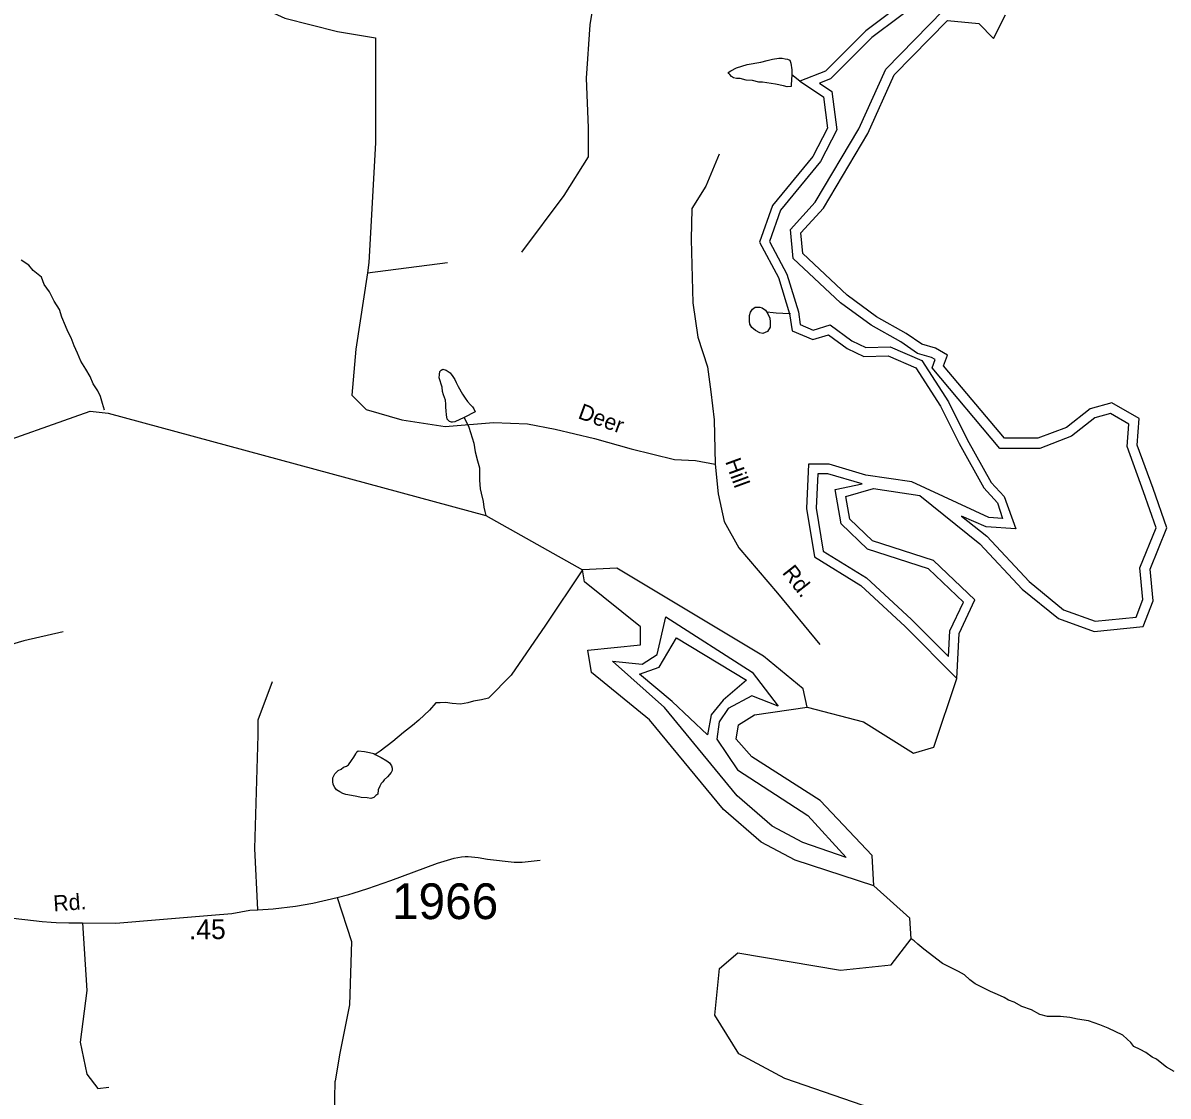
# Model space of a CAD drawing. Extents: x 1551653 to 1702041, y 811336 to 920032.
# Drawn here: x 1682424 to 1687156, y 901597 to 906031 of the extents above; entities that cross this region are included whole.
import ezdxf

# ---------------------------------------------------------------- set-up
doc = ezdxf.new("R2010")
doc.units = 0
for name, color, linetype in [('Old_Level_10', 7, 'Continuous'), ('Old_Level_11', 7, 'Continuous'), ('Old_Level_17', 7, 'Continuous'), ('Old_Level_32', 7, 'Continuous'), ('Old_Level_35', 7, 'Continuous'), ('Old_Level_59', 7, 'Continuous'), ('Old_Level_60', 7, 'Continuous'), ('Old_Level_61', 7, 'Continuous'), ('Old_Level_62', 7, 'Continuous'), ('Old_Level_8', 7, 'Continuous')]:
    doc.layers.add(name, color=color, linetype=linetype)

msp = doc.modelspace()

# ---------------------------------------------------------------- linework, layer by layer
at = {"layer": 'Old_Level_32'}
for points in [[(1683287.457, 902351.506), (1683362.234, 902364.695), (1683394.595, 902366.482), (1683458.235, 902369.997), (1683550.032, 902380.896), (1683622.234, 902394.597), (1683722.434, 902417.497), (1683771.245, 902430.318), (1683789.431, 902435.095), (1683848.933, 902453.894), (1683945.133, 902487.395), (1684137.633, 902559.695), (1684205.631, 902579.895), (1684235.933, 902584.895), (1684251.832, 902587.195), (1684263.932, 902586.995), (1684305.831, 902582.497), (1684343.833, 902576.096), (1684453.531, 902563.097), (1684487.632, 902562.697), (1684561.73, 902571.995)], [(1682201.36, 902346.404), (1682290.199, 902343.944), (1682348.201, 902335.542), (1682503.837, 902318.494), (1682540.937, 902314.797), (1682561.934, 902314.095), (1682613.735, 902313.294), (1682669.834, 902312.897), (1682808.147, 902310.684), (1682989.162, 902325.993), (1683203.322, 902343.852), (1683287.457, 902351.506)], [(1683709.44, 901372.348), (1683713.981, 901658.69)]]:
    msp.add_lwpolyline(points, dxfattribs=at)
at = {"layer": 'Old_Level_35'}
msp.add_line((1683848.607, 904997.892), (1684179.219, 905041.283), dxfattribs=at)
for points in [[(1684915.97, 906767.692), (1684804.112, 906253.864), (1684766.832, 906022.554), (1684751.92, 905802.438), (1684759.375, 905597.244), (1684759.375, 905477.858), (1684658.719, 905317.434), (1684483.731, 905083.6)], [(1683014.793, 906502.061), (1683046.465, 906386.422), (1683149.443, 906256.247), (1683306.619, 906142.344), (1683507.154, 906050.137), (1683723.949, 905995.898), (1683881.126, 905968.777), (1683881.126, 905534.862), (1683854.027, 905041.283), (1683848.607, 904997.892)], [(1685301.228, 905488.139), (1685245.747, 905356.273), (1685187.954, 905263.735), (1685185.643, 905136.496), (1685192.649, 904874.287), (1685213.454, 904733.168), (1685252.754, 904610.556), (1685266.623, 904506.452), (1685280.494, 904390.779), (1685284.877, 904207.253)], [(1683848.607, 904997.892), (1683799.828, 904683.303), (1683783.569, 904493.465), (1683843.187, 904433.802), (1683989.524, 904390.41), (1684168.379, 904363.29), (1684368.915, 904379.562), (1684509.832, 904374.138), (1684623.65, 904352.442), (1684786.245, 904314.475), (1684938.002, 904271.083), (1685116.858, 904227.692), (1685203.576, 904222.268), (1685284.877, 904207.253)], [(1685284.877, 904207.253), (1685296.436, 904084.641), (1685321.864, 903971.282), (1685381.968, 903862.551), (1685541.476, 903675.163), (1685717.165, 903462.327)], [(1682590.635, 903514.594), (1682428.335, 903477.895), (1682367.935, 903460.395), (1682351.337, 903451.494), (1682333.335, 903437.095), (1682324.635, 903429.795), (1682313.837, 903416.894), (1682309.037, 903406.393), (1682299.336, 903379.093), (1682229.234, 903143.493), (1682194.336, 903011.895), (1682146.836, 902853.995), (1682124.136, 902753.996), (1682111.236, 902688.294), (1682104.635, 902653.996), (1682101.436, 902623.195), (1682100.436, 902576.194), (1682101.735, 902510.197), (1682116.764, 902346.975)], [(1683394.595, 902366.482), (1683383.138, 902619.422), (1683396.763, 903087.569), (1683396.763, 903151.199), (1683455.805, 903310.278)], [(1683722.434, 902417.497), (1683782.107, 902235.918), (1683773.724, 901974.018), (1683732.148, 901767.772), (1683713.981, 901658.69)], [(1682669.834, 902312.897), (1682688.258, 902033.104), (1682661.009, 901819.485), (1682688.258, 901687.676), (1682733.676, 901628.59), (1682779.092, 901633.135)]]:
    msp.add_lwpolyline(points, dxfattribs=at)
at = {"layer": 'Old_Level_59'}
for points in [[(1680377.627, 903859.741), (1680638.556, 904117.082), (1680772.558, 904179.93), (1681390.585, 904216.634), (1681841.597, 904312.496), (1682057.619, 904258.875), (1682241.653, 904264.924), (1682701.585, 904426.3), (1682776.634, 904418.201), (1684336.773, 903995.793), (1684736.624, 903770.954)], [(1685664.69, 903203.78), (1685897.629, 903143.187), (1686104.629, 903014.312), (1686187.676, 903038.815), (1686282.615, 903322.505)], [(1685175.435, 900100.723), (1685282.416, 900181.377), (1685453.162, 900483.661), (1685548.631, 900911.605), (1685767.626, 901133.676), (1686019.635, 901299.153), (1686052.649, 901347.751), (1686053.674, 901439.614), (1685896.707, 901557.724), (1685572.622, 901669.375), (1685382.641, 901771.798), (1685283.601, 901931.329), (1685302.671, 902124.591), (1685378.643, 902188.669), (1685802.69, 902117.721), (1686011.638, 902139.662), (1686094.787, 902246.186), (1686088.635, 902331.796), (1685939.665, 902466.105)]]:
    msp.add_lwpolyline(points, dxfattribs=at)
at = {"layer": 'Old_Level_60'}
for points in [[(1686138.881, 906173.549), (1685907.088, 905998.531), (1685740.359, 905831.652), (1685634.63, 905790.95), (1685732.226, 905725.827), (1685748.493, 905595.58), (1685687.938, 905479.403), (1685521.21, 905275.893), (1685468.345, 905125.296), (1685545.609, 904978.768), (1685592.204, 904828.817), (1685602.541, 904758.977), (1685687.938, 904722.345), (1685753.003, 904742.696), (1685830.267, 904685.713), (1685899.399, 904653.152), (1686000.07, 904655.156), (1686113.933, 904606.313), (1686215.597, 904447.575), (1686292.861, 904292.907), (1686394.525, 904109.748), (1686451.456, 904048.695)], [(1686130.077, 904078.645), (1686378.137, 903879.205), (1686552.998, 903691.975), (1686703.46, 903569.869), (1686849.856, 903516.957), (1687053.183, 903537.308), (1687093.849, 903643.133), (1687081.649, 903773.38), (1687150.781, 903944.328), (1687093.849, 904107.137), (1687028.784, 904286.225), (1687036.917, 904396.121), (1686923.054, 904461.244), (1686833.59, 904436.823), (1686735.993, 904359.489), (1686618.063, 904314.717), (1686479.8, 904314.717), (1686228.027, 904613.677), (1686244.294, 904658.449), (1686195.495, 904686.94), (1686138.564, 904703.221), (1686073.498, 904747.993), (1685951.502, 904817.187), (1685829.506, 904906.732), (1685646.512, 905077.679), (1685638.379, 905163.154), (1685731.909, 905264.909), (1685914.904, 905574.245), (1686024.456, 905816.406), (1686244.049, 906040.267), (1686374.179, 906028.056), (1686435.177, 905967.003), (1686483.976, 906064.688)], [(1686451.456, 904048.695), (1686471.789, 903983.571), (1686414.858, 903987.642), (1686097.667, 904134.169), (1685906.539, 904162.661), (1685756.077, 904207.433), (1685670.679, 904207.433), (1685662.546, 904024.273), (1685695.079, 903824.834), (1685886.206, 903706.798), (1686069.079, 903537.308), (1686282.615, 903322.505), (1686292.739, 903508.816), (1686357.804, 903647.203), (1686187.01, 903810.011), (1685934.883, 903891.415), (1685841.352, 903980.96), (1685825.087, 904074.574), (1685938.95, 904107.137), (1686130.077, 904078.645)], [(1685664.69, 903203.78), (1685648.696, 903279.649), (1685483.629, 903414.266), (1684878.623, 903777.926), (1684736.624, 903770.954)], [(1685939.665, 902466.105), (1685615.683, 902571.194), (1685474.607, 902646.346), (1685318.665, 902780.86), (1685013.65, 903151.389), (1684773.636, 903346.701), (1684758.668, 903438.974), (1684975.613, 903460.71), (1684976.638, 903536.272), (1684744.621, 903721.536), (1684736.624, 903770.954)], [(1685939.665, 902466.105), (1685932.693, 902591.084), (1685718.619, 902818.589), (1685436.672, 902998.318), (1685371.671, 903071.931), (1685380.693, 903130.781), (1685447.643, 903172.099), (1685664.69, 903203.78)]]:
    msp.add_lwpolyline(points, dxfattribs=at)
at = {"layer": 'Old_Level_61'}
for points in [[(1686160.018, 906142.899), (1685931.57, 905970.406), (1685761.093, 905799.775), (1685715.008, 905782.034), (1685767.028, 905747.323), (1685786.841, 905588.677), (1685719.147, 905458.803), (1685554.137, 905257.389), (1685508.818, 905128.289), (1685580.113, 904993.082), (1685628.58, 904837.109), (1685636.295, 904784.972), (1685689.962, 904761.952), (1685759.901, 904783.828), (1685849.413, 904717.812), (1685907.368, 904690.515), (1686007.356, 904692.505), (1686139.095, 904635.995), (1686247.989, 904465.969), (1686325.776, 904310.253), (1686424.836, 904131.784), (1686478.661, 904074.063)], [(1686302.625, 903993.261), (1686406.497, 903909.748), (1686581.423, 903722.448), (1686724.201, 903606.579), (1686855.109, 903559.264), (1687023.561, 903576.125), (1687051.548, 903648.954), (1687039.313, 903779.582), (1687106.366, 903945.392), (1687054.688, 904093.177), (1686986.666, 904280.405), (1686993.522, 904373.047), (1686917.375, 904416.599), (1686852.743, 904398.956), (1686756.767, 904322.906), (1686625.689, 904273.143), (1686460.46, 904273.143), (1686180.745, 904605.282), (1686193.372, 904640.038), (1686179.044, 904648.404), (1686120.597, 904665.118), (1686051.418, 904712.721), (1685928.869, 904782.228), (1685802.923, 904874.672), (1685606.618, 905058.055), (1685595.237, 905177.653), (1685698.348, 905289.831), (1685877.963, 905593.454), (1685989.616, 905840.257), (1686228.229, 906083.508)], [(1685891.428, 904126.225), (1685750.363, 904168.2), (1685708.208, 904168.2), (1685701.919, 904026.586), (1685730.919, 903848.811), (1685910.072, 903738.17), (1686096.336, 903565.536), (1686248.228, 903412.743), (1686253.98, 903518.585), (1686310.271, 903638.312), (1686166.427, 903775.43), (1685914.258, 903856.848), (1685804.906, 903961.539), (1685780.398, 904102.599), (1685891.428, 904126.225)], [(1686478.661, 904074.063), (1686526.389, 903940.335), (1686404.911, 903949.021), (1686302.625, 903993.261)], [(1685080.907, 903576.359), (1685437.492, 903348.649), (1685544.632, 903207.983), (1685436.057, 903251.249), (1685338.657, 903198.858), (1685301.645, 903142.879), (1685291.7, 903071.931), (1685376.695, 902945.414), (1685667.151, 902756.459), (1685826.374, 902582.985), (1685647.056, 902645.115), (1685520.128, 902712.783), (1685376.079, 902836.942), (1685075.37, 903202.242), (1684859.963, 903393.248), (1684983.61, 903381.15), (1685044.92, 903420.725), (1685080.907, 903576.359)], [(1685124.173, 903490.34), (1685414.424, 903315.841), (1685317.64, 903232.897), (1685267.914, 903171.792), (1685253.048, 903090.078), (1685106.333, 903227.668), (1684972.229, 903339.729), (1685052.712, 903368.744), (1685124.173, 903490.34)]]:
    msp.add_lwpolyline(points, dxfattribs=at)
at = {"layer": 'Old_Level_62'}
for p, q in [((1685634.63, 905790.95), (1685600.816, 905816.963)), ((1685596.305, 904828.612), (1685592.204, 904828.817))]:
    msp.add_line(p, q, dxfattribs=at)
for points in [[(1685464.354, 905786.308), (1685438.518, 905792.665), (1685412.476, 905795.023), (1685388.485, 905801.277), (1685372.491, 905801.38), (1685360.495, 905803.533), (1685352.601, 905809.582), (1685344.809, 905817.681), (1685340.81, 905821.782), (1685338.76, 905825.781), (1685348.91, 905833.573), (1685373.004, 905845.466), (1685417.192, 905858.897), (1685473.274, 905868.329), (1685499.418, 905876.018), (1685521.564, 905881.76), (1685547.503, 905885.553), (1685561.549, 905885.348), (1685573.545, 905883.195), (1685583.49, 905881.145), (1685593.537, 905877.044), (1685597.228, 905864.946), (1685601.022, 905836.956), (1685600.816, 905816.963), (1685598.356, 905774.928), (1685598.253, 905768.879), (1685582.259, 905767.136), (1685566.265, 905771.339), (1685534.38, 905777.593), (1685498.393, 905783.95), (1685480.348, 905786.206), (1685464.354, 905786.308)], [(1682760.845, 904430.811), (1682753.156, 904459.006), (1682745.364, 904486.996), (1682733.573, 904511.192), (1682713.991, 904539.386), (1682702.2, 904569.529), (1682684.566, 904599.672), (1682663.035, 904634.018), (1682649.399, 904666.109), (1682635.558, 904696.251), (1682623.973, 904730.392), (1682610.234, 904756.639), (1682600.494, 904778.682), (1682584.808, 904814.874), (1682575.273, 904846.965), (1682553.64, 904881.208), (1682533.955, 904919.45), (1682512.219, 904949.696), (1682500.634, 904979.838), (1682466.903, 905008.238), (1682449.063, 905030.384), (1682417.383, 905050.684)], [(1685498.29, 904835.687), (1685502.186, 904829.535), (1685509.978, 904811.491), (1685511.824, 904795.497), (1685511.824, 904787.499), (1685511.619, 904773.453), (1685501.366, 904755.614), (1685491.421, 904751.718), (1685481.271, 904747.822), (1685469.276, 904749.872), (1685451.436, 904760.125), (1685435.544, 904772.223), (1685427.65, 904786.372), (1685425.907, 904798.367), (1685425.907, 904806.364), (1685426.112, 904822.358), (1685430.316, 904836.404), (1685438.415, 904848.297), (1685450.411, 904856.192), (1685462.509, 904855.987), (1685468.558, 904855.987), (1685478.4, 904853.834), (1685492.446, 904843.684), (1685498.29, 904835.687)], [(1685592.204, 904828.817), (1685536.225, 904831.176), (1685524.23, 904833.329), (1685498.29, 904835.687)], [(1684247.165, 904400.874), (1684208.923, 904383.239), (1684198.875, 904381.394), (1684194.877, 904381.496), (1684186.88, 904383.547), (1684177.037, 904393.697), (1684175.089, 904411.639), (1684173.346, 904427.633), (1684171.501, 904443.73), (1684171.603, 904455.725), (1684169.758, 904471.719), (1684161.966, 904493.865), (1684158.275, 904507.911), (1684156.43, 904525.853), (1684144.742, 904563.993), (1684145.049, 904578.039), (1684147.1, 904590.034), (1684153.149, 904595.981), (1684159.095, 904599.877), (1684173.141, 904595.673), (1684189.033, 904585.626), (1684200.926, 904569.427), (1684208.718, 904557.329), (1684214.664, 904545.23), (1684222.456, 904529.236), (1684240.091, 904496.941), (1684251.984, 904480.844), (1684261.724, 904466.695), (1684273.617, 904452.547), (1684281.614, 904444.55), (1684287.458, 904436.45), (1684293.404, 904424.352), (1684247.165, 904400.874)], [(1684247.165, 904400.874), (1684266.645, 904360.684), (1684287.97, 904294.349), (1684293.609, 904258.363), (1684303.144, 904222.171), (1684310.834, 904192.131), (1684310.629, 904170.088), (1684310.424, 904142.098), (1684314.012, 904106.111), (1684317.806, 904087.964), (1684325.393, 904053.926), (1684329.083, 904029.832), (1684332.979, 904011.787), (1684336.773, 903995.793)], [(1684736.624, 903770.954), (1684583.023, 903542.597), (1684442.052, 903336.376), (1684348.666, 903241.304), (1684318.626, 903233.615), (1684286.535, 903227.976), (1684262.544, 903222.234), (1684232.401, 903216.595), (1684198.363, 903218.851), (1684170.373, 903223.157), (1684148.433, 903221.414), (1684130.388, 903221.619), (1684104.141, 903191.887), (1684059.645, 903150.364), (1684033.398, 903128.628), (1683997.002, 903098.998), (1683952.608, 903061.474), (1683900.114, 903022.104), (1683880.019, 903008.263)], [(1683880.019, 903008.263), (1683903.908, 902995.959), (1683927.797, 902981.708), (1683939.587, 902973.506), (1683947.482, 902961.511), (1683949.43, 902951.463), (1683949.43, 902941.518), (1683945.226, 902933.521), (1683930.975, 902915.682), (1683916.929, 902903.789), (1683910.88, 902895.894), (1683904.728, 902887.897), (1683898.679, 902877.952), (1683892.528, 902862.06), (1683890.272, 902844.016), (1683882.172, 902838.172), (1683874.175, 902830.277), (1683861.975, 902826.381), (1683846.083, 902828.534), (1683822.092, 902830.79), (1683804.15, 902834.994), (1683782.107, 902839.197), (1683758.218, 902843.503), (1683746.223, 902847.604), (1683734.227, 902853.756), (1683720.386, 902861.958), (1683712.492, 902872.005), (1683706.648, 902884.104), (1683704.802, 902896.099), (1683704.905, 902912.093), (1683713.107, 902927.985), (1683727.256, 902941.826), (1683739.354, 902947.772), (1683749.401, 902955.667), (1683761.499, 902959.46), (1683769.496, 902965.407), (1683781.799, 902983.349), (1683791.847, 902997.19), (1683800.049, 903011.133), (1683804.15, 903019.028), (1683810.097, 903023.026), (1683836.138, 903020.771), (1683856.131, 903016.465), (1683873.97, 903012.261), (1683880.019, 903008.263)], [(1686422.563, 902028.626), (1686388.627, 902044.928), (1686358.894, 902061.23), (1686337.056, 902077.531), (1686315.32, 902097.729), (1686289.381, 902111.98), (1686257.496, 902128.384), (1686223.662, 902144.788), (1686146.255, 902203.536), (1686122.571, 902223.938), (1686106.68, 902237.984), (1686094.787, 902246.186)], [(1687181.255, 901698.287), (1687149.575, 901716.639), (1687123.636, 901736.94), (1687107.847, 901749.14), (1687089.905, 901757.24), (1687064.068, 901777.54), (1687040.18, 901789.843), (1687014.343, 901802.146), (1687002.553, 901818.243), (1686986.661, 901832.494), (1686968.821, 901848.59), (1686909.049, 901877.298), (1686873.267, 901891.651), (1686827.438, 901908.158), (1686781.404, 901914.72), (1686749.518, 901920.974), (1686711.584, 901925.383), (1686679.493, 901925.793), (1686657.552, 901925.998), (1686625.564, 901934.405), (1686591.833, 901952.654), (1686551.951, 901967.111), (1686520.167, 901985.565), (1686496.176, 901993.767), (1686478.337, 902003.917), (1686450.45, 902016.221), (1686422.563, 902028.626)]]:
    msp.add_lwpolyline(points, dxfattribs=at)

# ---------------------------------------------------------------- texts
at = {"layer": 'Old_Level_10'}
for s, rotation, p in [('Deer', 339.931289, (1684714.068, 904398.632)), ('Hill', 290.013211, (1685325.101, 904218.969)), ('Rd.', 308.093061, (1685559.114, 903758.689))]:
    msp.add_text(s, height=65.6167, rotation=rotation, dxfattribs=at).set_placement(p)
at = {"layer": 'Old_Level_11'}
msp.add_text('Rd.', height=65.6167, rotation=3.956072, dxfattribs=at).set_placement((1682551.935, 902359.916))
at = {"layer": 'Old_Level_17'}
msp.add_text('.45', height=82.0208, rotation=0.6914, dxfattribs=at).set_placement((1683110.214, 902244.071))
at = {"layer": 'Old_Level_8'}
msp.add_text('1966', height=147.6375, dxfattribs=at).set_placement((1683949.111, 902328.116))

doc.saveas('drawing.dxf')
